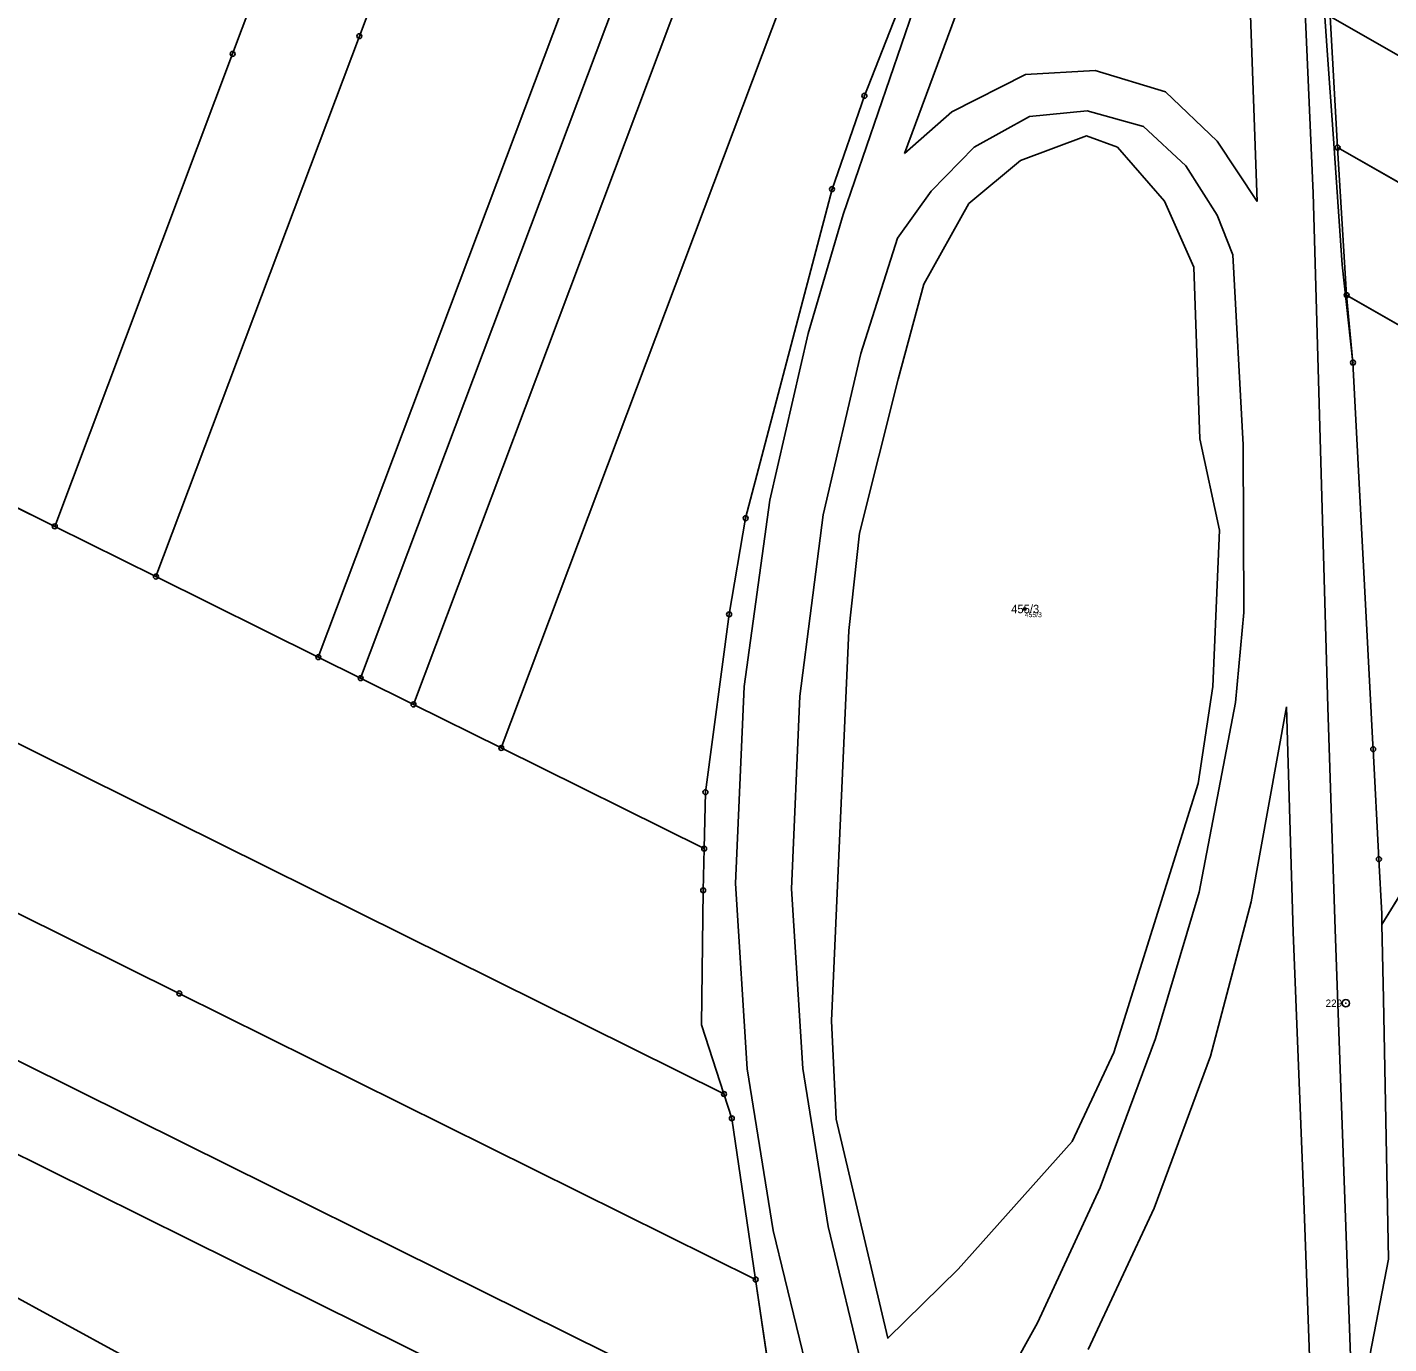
# Model space of a CAD drawing. Extents: x -761891 to -756141, y -1178507 to -1171885.
# Drawn here: x -759999.9 to -759723.4, y -1175136.8 to -1174869.3 of the extents above; entities that cross this region are included whole.
import ezdxf

# ---------------------------------------------------------------- set-up
doc = ezdxf.new("R2010")
doc.units = 0
for name, color, linetype in [('Definiční body', 7, 'Continuous'), ('Hranice parcel', 7, 'Continuous'), ('Parcelní čísla', 7, 'Continuous'), ('Polygon parcely', 7, 'Continuous'), ('Vnitřní kresba', 7, 'Continuous'), ('Značky bodu BP', 7, 'Continuous')]:
    doc.layers.add(name, color=color, linetype=linetype)

msp = doc.modelspace()

# ---------------------------------------------------------------- linework, layer by layer
at = {"layer": 'Definiční body'}
msp.add_circle((-759797.29, -1174987.51), 0.25, dxfattribs=at)
at = {"layer": 'Hranice parcel'}
for p, q in [((-759733.78, -1174893.77), (-759735.31, -1174867.11)), ((-759735.31, -1174867.11), (-759643.77, -1174919.43)), ((-759731.94, -1174923.76), (-759733.78, -1174893.77)), ((-759655.47, -1174938.53), (-759733.78, -1174893.77)), ((-759994.29, -1174970.72), (-760139, -1174898.87)), ((-759730.66, -1174937.45), (-759731.94, -1174923.76)), ((-759731.94, -1174923.76), (-759668.61, -1174959.96)), ((-759668.61, -1174959.96), (-759724.77, -1175051.62)), ((-759973.74, -1174980.92), (-759994.29, -1174970.72)), ((-759940.77, -1174997.29), (-759973.74, -1174980.92)), ((-759940.77, -1174997.29), (-759932.17, -1175001.56)), ((-759932.17, -1175001.56), (-759921.44, -1175006.89)), ((-759903.61, -1175015.74), (-759921.44, -1175006.89)), ((-759862.41, -1175036.19), (-759903.61, -1175015.74)), ((-759851.96, -1175123.72), (-759847.2, -1175156.01))]:
    msp.add_line(p, q, dxfattribs=at)
for points in [[(-759752.84, -1174690.61), (-759785.28, -1174771.58), (-759793.15, -1174789.74), (-759829.87, -1174883.24), (-759836.44, -1174902.2), (-759853.99, -1174969.07), (-759857.34, -1174988.59), (-759862.15, -1175024.72), (-759862.41, -1175036.19)], [(-759785.78, -1174702.56), (-759844.71, -1174859.19), (-759903.61, -1175015.74)], [(-759921.44, -1175006.89), (-759866.99, -1174862.18), (-759812.52, -1174717.42)], [(-759828.65, -1174726.44), (-759880.41, -1174864), (-759932.17, -1175001.56)], [(-759841.57, -1174733.67), (-759891.17, -1174865.48), (-759940.77, -1174997.29)], [(-759891.14, -1174761.39), (-759932.43, -1174871.13), (-759973.74, -1174980.92)], [(-759994.29, -1174970.72), (-759958.17, -1174874.73), (-759922.02, -1174778.66)], [(-759730.66, -1174937.45), (-759732.84, -1174917.59), (-759734.7, -1174890.98), (-759735.81, -1174874.96), (-759737.1, -1174856.46), (-759737.59, -1174849.48), (-759737.67, -1174847.8), (-759738.48, -1174829.57), (-759738.47, -1174815.24), (-759738.46, -1174803.56)], [(-759761.72, -1174952.91), (-759757.78, -1174971.51), (-759759.09, -1175003.22), (-759762.08, -1175022.95), (-759779.24, -1175077.6), (-759787.68, -1175095.67), (-759810.86, -1175121.63), (-759825.11, -1175135.65), (-759835.63, -1175091.12), (-759836.58, -1175071.18), (-759833.02, -1174991.91), (-759830.84, -1174972.1), (-759823.03, -1174940.81), (-759817.79, -1174921.51), (-759808.65, -1174905.14), (-759798.19, -1174896.38), (-759784.74, -1174891.37), (-759778.49, -1174893.69), (-759768.91, -1174904.66), (-759762.99, -1174918.03), (-759761.72, -1174952.91)], [(-759858.39, -1175086.04), (-760034.96, -1174998.37), (-760212.2, -1174910.37)], [(-759724.77, -1175051.62), (-759724.81, -1175049.45), (-759725.39, -1175038.33), (-759726.56, -1175015.98), (-759726.61, -1175015.03), (-759730.66, -1174937.45)], [(-759851.96, -1175123.72), (-759969, -1175065.61), (-760102.05, -1174999.55), (-760223.06, -1174939.47)], [(-759847.2, -1175156.01), (-759967.78, -1175096.14), (-760101.24, -1175029.88), (-760225.17, -1174968.35)], [(-760225.61, -1174987.19), (-760100.7, -1175049.21), (-759966.97, -1175115.61), (-759844.35, -1175176.49)], [(-759861.05, -1175215.21), (-759867.66, -1175202.76), (-759879.42, -1175189.42), (-759943.45, -1175159.44), (-760005.41, -1175125.55), (-760021.26, -1175119.66), (-760198.79, -1175032.55), (-760226.2, -1175012.07)], [(-759862.41, -1175036.19), (-759862.61, -1175044.67), (-759862.92, -1175072.02), (-759858.39, -1175086.04)], [(-759710.1, -1175292.36), (-759718.73, -1175232.74), (-759720.83, -1175212.92), (-759727.23, -1175139.19), (-759723.41, -1175119.6), (-759724.46, -1175066.7), (-759724.77, -1175051.62)], [(-759858.39, -1175086.04), (-759856.79, -1175090.99), (-759851.96, -1175123.72)]]:
    msp.add_lwpolyline(points, dxfattribs=at)
at = {"layer": 'Polygon parcely'}
for points in [[(-759844.71, -1174859.19), (-759903.61, -1175015.74), (-759862.41, -1175036.19), (-759862.15, -1175024.72), (-759857.34, -1174988.59), (-759853.99, -1174969.07), (-759836.44, -1174902.2), (-759829.87, -1174883.24), (-759793.15, -1174789.74), (-759785.28, -1174771.58), (-759752.84, -1174690.61), (-759759.73, -1174689.49), (-759785.78, -1174702.56)], [(-759785.78, -1174702.56), (-759812.52, -1174717.42), (-759866.99, -1174862.18), (-759921.44, -1175006.89), (-759903.61, -1175015.74), (-759844.71, -1174859.19)], [(-759880.41, -1174864), (-759932.17, -1175001.56), (-759921.44, -1175006.89), (-759866.99, -1174862.18), (-759812.52, -1174717.42), (-759828.65, -1174726.44)], [(-759891.17, -1174865.48), (-759940.77, -1174997.29), (-759932.17, -1175001.56), (-759880.41, -1174864), (-759828.65, -1174726.44), (-759841.57, -1174733.67)], [(-759932.43, -1174871.13), (-759973.74, -1174980.92), (-759940.77, -1174997.29), (-759891.17, -1174865.48), (-759841.57, -1174733.67), (-759891.14, -1174761.39)], [(-759891.14, -1174761.39), (-759922.02, -1174778.66), (-759958.17, -1174874.73), (-759994.29, -1174970.72), (-759973.74, -1174980.92), (-759932.43, -1174871.13)], [(-759958.17, -1174874.73), (-759922.02, -1174778.66), (-759940.99, -1174789.27), (-759965.11, -1174800.25), (-760044.65, -1174835.56), (-760084.54, -1174848.29), (-760122.85, -1174855.94), (-760139, -1174898.87), (-759994.29, -1174970.72)], [(-759730.66, -1174937.45), (-759731.94, -1174923.76), (-759733.78, -1174893.77), (-759735.31, -1174867.11), (-759737.48, -1174821.84), (-759738.46, -1174803.56), (-759738.47, -1174815.24), (-759738.48, -1174829.57), (-759737.67, -1174847.8), (-759737.59, -1174849.48), (-759737.1, -1174856.46), (-759735.81, -1174874.96), (-759734.7, -1174890.98), (-759732.84, -1174917.59)], [(-759623.79, -1174886.83), (-759737.48, -1174821.84), (-759735.31, -1174867.11), (-759643.77, -1174919.43)], [(-759735.31, -1174867.11), (-759733.78, -1174893.77), (-759655.47, -1174938.53), (-759643.77, -1174919.43)], [(-759903.61, -1175015.74), (-759921.44, -1175006.89), (-759932.17, -1175001.56), (-759940.77, -1174997.29), (-759973.74, -1174980.92), (-759994.29, -1174970.72), (-760139, -1174898.87), (-760196.02, -1174870.56), (-760212.2, -1174910.37), (-760034.96, -1174998.37), (-759858.39, -1175086.04), (-759862.92, -1175072.02), (-759862.61, -1175044.67), (-759862.41, -1175036.19)], [(-759761.72, -1174952.91), (-759757.78, -1174971.51), (-759759.09, -1175003.22), (-759762.08, -1175022.95), (-759779.24, -1175077.6), (-759787.68, -1175095.67), (-759810.86, -1175121.63), (-759825.11, -1175135.65), (-759835.63, -1175091.12), (-759836.58, -1175071.18), (-759833.02, -1174991.91), (-759830.84, -1174972.1), (-759823.03, -1174940.81), (-759817.79, -1174921.51), (-759808.65, -1174905.14), (-759798.19, -1174896.38), (-759784.74, -1174891.37), (-759778.49, -1174893.69), (-759768.91, -1174904.66), (-759762.99, -1174918.03)], [(-759761.72, -1174952.91), (-759762.99, -1174918.03), (-759768.91, -1174904.66), (-759778.49, -1174893.69), (-759784.74, -1174891.37), (-759798.19, -1174896.38), (-759808.65, -1174905.14), (-759817.79, -1174921.51), (-759823.03, -1174940.81), (-759830.84, -1174972.1), (-759833.02, -1174991.91), (-759836.58, -1175071.18), (-759835.63, -1175091.12), (-759825.11, -1175135.65), (-759810.86, -1175121.63), (-759787.68, -1175095.67), (-759779.24, -1175077.6), (-759762.08, -1175022.95), (-759759.09, -1175003.22), (-759757.78, -1174971.51)], [(-759655.47, -1174938.53), (-759733.78, -1174893.77), (-759731.94, -1174923.76), (-759668.61, -1174959.96)], [(-760217.94, -1174924.48), (-760223.06, -1174939.47), (-760102.05, -1174999.55), (-759969, -1175065.61), (-759851.96, -1175123.72), (-759856.79, -1175090.99), (-759858.39, -1175086.04), (-760034.96, -1174998.37), (-760212.2, -1174910.37)], [(-759730.66, -1174937.45), (-759726.61, -1175015.03), (-759726.56, -1175015.98), (-759725.39, -1175038.33), (-759724.81, -1175049.45), (-759724.77, -1175051.62), (-759668.61, -1174959.96), (-759731.94, -1174923.76)], [(-760102.05, -1174999.55), (-760223.06, -1174939.47), (-760224.6, -1174943.96), (-760225.17, -1174968.35), (-760101.24, -1175029.88), (-759967.78, -1175096.14), (-759847.2, -1175156.01), (-759851.96, -1175123.72), (-759969, -1175065.61)], [(-760005.41, -1175125.55), (-760021.26, -1175119.66), (-760198.79, -1175032.55), (-760226.2, -1175012.07), (-760230.13, -1175009.13), (-760228.58, -1174943.25), (-760234.89, -1174947.18), (-760240.03, -1174997.62), (-760241.04, -1175024.68), (-760170.91, -1175058.98), (-760139.03, -1175071.71), (-760044.5, -1175118.17), (-760011, -1175138), (-759880.1, -1175238.34), (-759875.62, -1175232.91), (-759861.05, -1175215.21), (-759867.66, -1175202.76), (-759879.42, -1175189.42), (-759943.45, -1175159.44)], [(-759967.78, -1175096.14), (-760101.24, -1175029.88), (-760225.17, -1174968.35), (-760225.61, -1174987.19), (-760100.7, -1175049.21), (-759966.97, -1175115.61), (-759844.35, -1175176.49), (-759844.72, -1175172.85), (-759847.2, -1175156.01)], [(-760226.2, -1175012.07), (-760198.79, -1175032.55), (-760021.26, -1175119.66), (-760005.41, -1175125.55), (-759943.45, -1175159.44), (-759879.42, -1175189.42), (-759867.66, -1175202.76), (-759861.05, -1175215.21), (-759859.45, -1175213.27), (-759855.27, -1175208.19), (-759842.73, -1175192.7), (-759843.11, -1175188.89), (-759844.35, -1175176.49), (-759966.97, -1175115.61), (-760100.7, -1175049.21), (-760225.61, -1174987.19)]]:
    msp.add_lwpolyline(points, close=True, dxfattribs=at)
for points in [[(-759723.41, -1175119.6), (-759724.46, -1175066.7), (-759724.77, -1175051.62), (-759724.81, -1175049.45), (-759725.39, -1175038.33), (-759726.56, -1175015.98), (-759726.61, -1175015.03), (-759730.66, -1174937.45), (-759732.84, -1174917.59), (-759734.7, -1174890.98), (-759735.81, -1174874.96), (-759737.1, -1174856.46), (-759737.59, -1174849.48), (-759737.67, -1174847.8), (-759738.48, -1174829.57), (-759738.47, -1174815.24), (-759738.46, -1174803.56), (-759738.45, -1174796.33), (-759738.45, -1174787.05), (-759738.44, -1174776.38), (-759738.2, -1174772.25)], [(-759793.15, -1174789.74), (-759829.87, -1174883.24), (-759836.44, -1174902.2), (-759853.99, -1174969.07), (-759857.34, -1174988.59), (-759862.15, -1175024.72), (-759862.41, -1175036.19), (-759862.61, -1175044.67), (-759862.92, -1175072.02), (-759858.39, -1175086.04), (-759856.79, -1175090.99), (-759851.96, -1175123.72), (-759847.2, -1175156.01)], [(-759668.61, -1174959.96), (-759724.77, -1175051.62), (-759724.46, -1175066.7), (-759723.41, -1175119.6), (-759727.23, -1175139.19), (-759720.83, -1175212.92)], [(-759709.49, -1175296.58), (-759710.1, -1175292.36), (-759718.73, -1175232.74), (-759720.83, -1175212.92), (-759727.23, -1175139.19), (-759723.41, -1175119.6)]]:
    msp.add_lwpolyline(points, dxfattribs=at)
at = {"layer": 'Vnitřní kresba'}
for p, q in [((-759752.1, -1174848.29), (-759750.09, -1174904.69)), ((-759738.75, -1174903.06), (-759741.12, -1174848.46)), ((-759819.99, -1174865.91), (-759834.17, -1174907.37)), ((-759821.76, -1174894.98), (-759811.44, -1174867.21)), ((-759797.18, -1174878.91), (-759812.1, -1174886.49)), ((-759783, -1174878.08), (-759797.18, -1174878.91)), ((-759768.73, -1174882.47), (-759783, -1174878.08)), ((-759758.25, -1174892.47), (-759768.73, -1174882.47)), ((-759812.1, -1174886.49), (-759821.76, -1174894.98)), ((-759807.56, -1174893.68), (-759796.34, -1174887.47)), ((-759796.34, -1174887.47), (-759784.62, -1174886.28)), ((-759784.62, -1174886.28), (-759773.19, -1174889.47)), ((-759773.19, -1174889.47), (-759764.58, -1174897.46)), ((-759750.09, -1174904.69), (-759758.25, -1174892.47)), ((-759816.32, -1174902.63), (-759807.56, -1174893.68)), ((-759764.58, -1174897.46), (-759758.25, -1174907.5)), ((-759823.13, -1174912.15), (-759816.32, -1174902.63)), ((-759735.79, -1175007.45), (-759738.75, -1174903.06)), ((-759834.17, -1174907.37), (-759841.29, -1174931.55)), ((-759758.25, -1174907.5), (-759755.04, -1174915.57)), ((-759830.6, -1174935.63), (-759823.13, -1174912.15)), ((-759755.04, -1174915.57), (-759752.92, -1174954.17)), ((-759841.29, -1174931.55), (-759849.07, -1174965.4)), ((-759838.25, -1174968.39), (-759830.6, -1174935.63)), ((-759752.92, -1174954.17), (-759752.84, -1174988.24)), ((-759849.07, -1174965.4), (-759854.28, -1175003.25)), ((-759842.98, -1175005.23), (-759838.25, -1174968.39)), ((-759752.84, -1174988.24), (-759754.52, -1175006.47)), ((-759854.28, -1175003.25), (-759856.03, -1175043.27)), ((-759844.64, -1175044.35), (-759842.98, -1175005.23)), ((-759754.52, -1175006.47), (-759761.9, -1175045.02)), ((-759751.33, -1175047.02), (-759744.16, -1175007.37)), ((-759744.16, -1175007.37), (-759742.77, -1175053.15)), ((-759734.28, -1175052.59), (-759735.79, -1175007.45)), ((-759856.03, -1175043.27), (-759853.67, -1175080.92)), ((-759842.39, -1175080.83), (-759844.64, -1175044.35)), ((-759761.9, -1175045.02), (-759770.75, -1175074.76)), ((-759759.57, -1175078.38), (-759751.33, -1175047.02)), ((-759742.77, -1175053.15), (-759740.73, -1175105.75)), ((-759732.39, -1175105.52), (-759734.28, -1175052.59)), ((-759770.75, -1175074.76), (-759781.99, -1175105.04)), ((-759771.04, -1175109.22), (-759759.57, -1175078.38)), ((-759853.67, -1175080.92), (-759848.41, -1175113.75)), ((-759837.26, -1175112.96), (-759842.39, -1175080.83)), ((-759781.99, -1175105.04), (-759794.71, -1175132.5)), ((-759740.73, -1175105.75), (-759738.66, -1175161.47)), ((-759730.34, -1175161.72), (-759732.39, -1175105.52)), ((-759784.4, -1175137.92), (-759771.04, -1175109.22)), ((-759848.41, -1175113.75), (-759836.54, -1175162.65)), ((-759825.85, -1175160.27), (-759837.26, -1175112.96)), ((-759794.71, -1175132.5), (-759806.11, -1175153.03))]:
    msp.add_line(p, q, dxfattribs=at)
at = {"layer": 'Značky bodu BP'}
for centre, radius in [((-759932.43, -1174871.13), 0.5), ((-759932.43, -1174871.13), 0.0303), ((-759958.17, -1174874.73), 0.5), ((-759958.17, -1174874.73), 0.0303), ((-759829.87, -1174883.24), 0.5), ((-759829.87, -1174883.24), 0.0303), ((-759733.78, -1174893.77), 0.5), ((-759733.78, -1174893.77), 0.0303), ((-759836.44, -1174902.2), 0.5), ((-759836.44, -1174902.2), 0.0303), ((-759731.94, -1174923.76), 0.5), ((-759731.94, -1174923.76), 0.0303), ((-759730.66, -1174937.45), 0.5), ((-759730.66, -1174937.45), 0.0303), ((-759994.29, -1174970.72), 0.5), ((-759994.29, -1174970.72), 0.0303), ((-759853.99, -1174969.07), 0.5), ((-759853.99, -1174969.07), 0.0303), ((-759973.74, -1174980.92), 0.5), ((-759973.74, -1174980.92), 0.0303), ((-759857.34, -1174988.59), 0.5), ((-759857.34, -1174988.59), 0.0303), ((-759940.77, -1174997.29), 0.5), ((-759940.77, -1174997.29), 0.0303), ((-759932.17, -1175001.56), 0.5), ((-759932.17, -1175001.56), 0.0303), ((-759921.44, -1175006.89), 0.5), ((-759921.44, -1175006.89), 0.0303), ((-759903.61, -1175015.74), 0.5), ((-759903.61, -1175015.74), 0.0303), ((-759726.56, -1175015.98), 0.5), ((-759726.56, -1175015.98), 0.0303), ((-759862.15, -1175024.72), 0.5), ((-759862.15, -1175024.72), 0.0303), ((-759862.41, -1175036.19), 0.5), ((-759862.41, -1175036.19), 0.0303), ((-759725.39, -1175038.33), 0.5), ((-759725.39, -1175038.33), 0.0303), ((-759862.61, -1175044.67), 0.5), ((-759862.61, -1175044.67), 0.0303), ((-759969, -1175065.61), 0.5), ((-759969, -1175065.61), 0.0303), ((-759732.11, -1175067.6), 0.75), ((-759732.11, -1175067.6), 0.03), ((-759858.39, -1175086.04), 0.5), ((-759858.39, -1175086.04), 0.0303), ((-759856.79, -1175090.99), 0.5), ((-759856.79, -1175090.99), 0.0303), ((-759851.96, -1175123.72), 0.5), ((-759851.96, -1175123.72), 0.0303)]:
    msp.add_circle(centre, radius, dxfattribs=at)

# ---------------------------------------------------------------- texts
at = {"layer": 'Definiční body'}
msp.add_text('455/3', height=1, dxfattribs=at).set_placement((-759797.29, -1174989.17))
at = {"layer": 'Parcelní čísla'}
msp.add_text('455/3', height=1.7, dxfattribs=at).set_placement((-759800.06, -1174988.36))
at = {"layer": 'Značky bodu BP'}
msp.add_text('229', height=1.5, dxfattribs=at).set_placement((-759736.21, -1175068.35))

doc.saveas('drawing.dxf')
